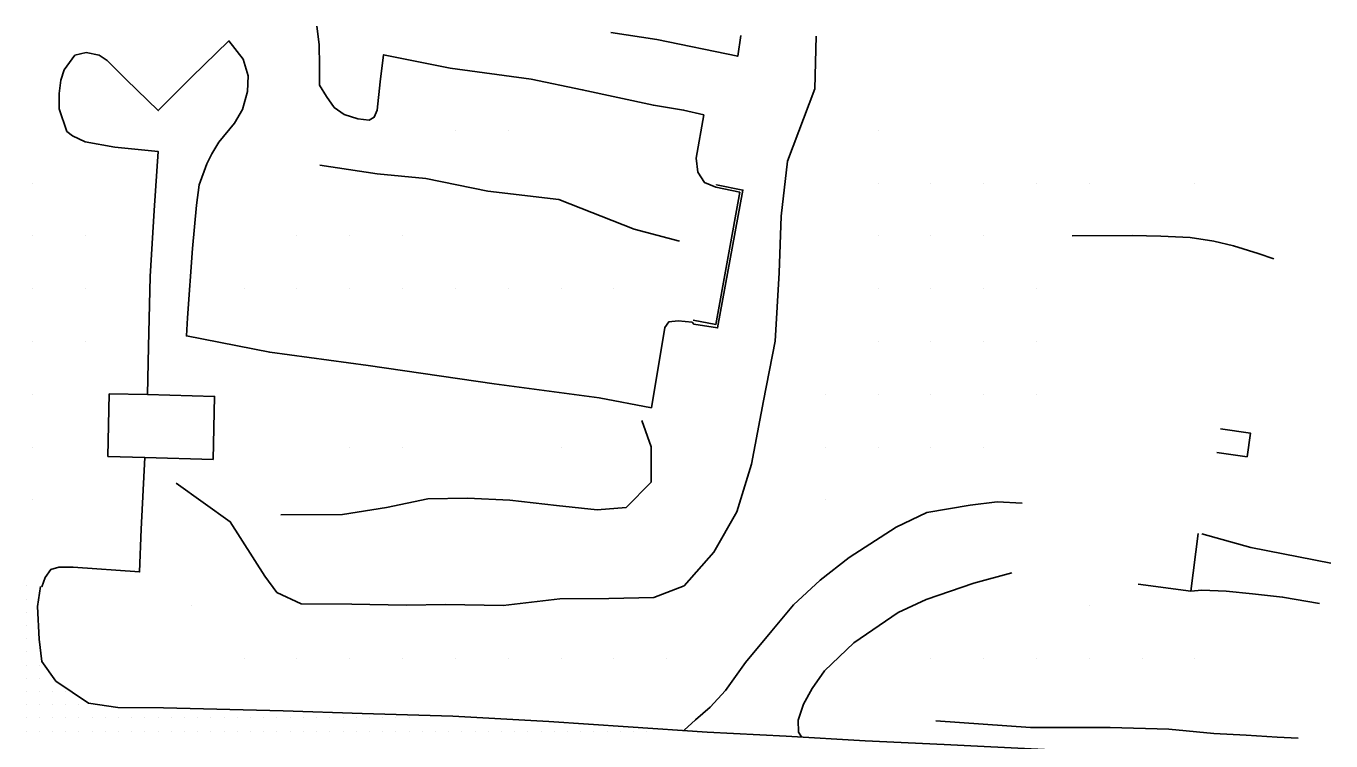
# Model space of a CAD drawing. Extents: x 1762120 to 1766775, y 709485 to 712965.
# Drawn here: x 1764253.8 to 1764500.8, y 711549.4 to 711684.8 of the extents above; entities that cross this region are included whole.
import ezdxf

# ---------------------------------------------------------------- set-up
doc = ezdxf.new("R2010")
doc.units = 0
for name, color, linetype in [('Exist DTM QL2 LIDAR Elevation Point', 7, 'Continuous'), ('Exist DTM Scan Elevation Point', 7, 'Continuous'), ('Exist Roads EOP', 7, 'Continuous'), ('PH Exist DTM Breakline', 7, 'Continuous')]:
    doc.layers.add(name, color=color, linetype=linetype)

msp = doc.modelspace()

# ---------------------------------------------------------------- linework, layer by layer
at = {"layer": 'Exist DTM QL2 LIDAR Elevation Point'}
for p, q in [((1764335.03, 711665.05), (1764335.03, 711665.05)), ((1764345.03, 711665.05), (1764345.03, 711665.05)), ((1764415.04, 711665.05), (1764415.04, 711665.05)), ((1764255.02, 711655.05), (1764255.02, 711655.05)), ((1764415.04, 711655.05), (1764415.04, 711655.05)), ((1764425.04, 711655.05), (1764425.04, 711655.05)), ((1764435.04, 711655.05), (1764435.04, 711655.05)), ((1764445.04, 711655.05), (1764445.04, 711655.05)), ((1764455.04, 711655.05), (1764455.04, 711655.05)), ((1764475.05, 711655.05), (1764475.05, 711655.05)), ((1764255.02, 711645.05), (1764255.02, 711645.05)), ((1764265.02, 711645.05), (1764265.02, 711645.05)), ((1764305.02, 711645.05), (1764305.02, 711645.05)), ((1764315.02, 711645.05), (1764315.02, 711645.05)), ((1764325.03, 711645.05), (1764325.03, 711645.05)), ((1764415.04, 711645.05), (1764415.04, 711645.05)), ((1764425.04, 711645.05), (1764425.04, 711645.05)), ((1764435.04, 711645.05), (1764435.04, 711645.05)), ((1764255.02, 711635.04), (1764255.02, 711635.04)), ((1764265.02, 711635.04), (1764265.02, 711635.04)), ((1764295.02, 711635.04), (1764295.02, 711635.04)), ((1764305.02, 711635.04), (1764305.02, 711635.04)), ((1764315.02, 711635.04), (1764315.02, 711635.04)), ((1764325.03, 711635.04), (1764325.03, 711635.04)), ((1764335.03, 711635.04), (1764335.03, 711635.04)), ((1764345.03, 711635.04), (1764345.03, 711635.04)), ((1764355.03, 711635.04), (1764355.03, 711635.04)), ((1764365.03, 711635.04), (1764365.03, 711635.04)), ((1764415.04, 711635.04), (1764415.04, 711635.04)), ((1764425.04, 711635.04), (1764425.04, 711635.04)), ((1764435.04, 711635.04), (1764435.04, 711635.04)), ((1764445.04, 711635.04), (1764445.04, 711635.04)), ((1764255.02, 711625.04), (1764255.02, 711625.04)), ((1764265.02, 711625.04), (1764265.02, 711625.04)), ((1764415.04, 711625.04), (1764415.04, 711625.04)), ((1764425.04, 711625.04), (1764425.04, 711625.04)), ((1764435.04, 711625.04), (1764435.04, 711625.04)), ((1764445.04, 711625.04), (1764445.04, 711625.04)), ((1764255.02, 711615.04), (1764255.02, 711615.04)), ((1764405.04, 711615.04), (1764405.04, 711615.04)), ((1764415.04, 711615.04), (1764415.04, 711615.04)), ((1764425.04, 711615.04), (1764425.04, 711615.04)), ((1764435.04, 711615.04), (1764435.04, 711615.04)), ((1764445.04, 711615.04), (1764445.04, 711615.04)), ((1764255.02, 711605.04), (1764255.02, 711605.04)), ((1764315.02, 711605.04), (1764315.02, 711605.04)), ((1764325.03, 711605.04), (1764325.03, 711605.04)), ((1764355.03, 711605.04), (1764355.03, 711605.04)), ((1764405.04, 711605.04), (1764405.04, 711605.04)), ((1764415.04, 711605.04), (1764415.04, 711605.04)), ((1764425.04, 711605.04), (1764425.04, 711605.04)), ((1764435.04, 711605.04), (1764435.04, 711605.04)), ((1764255.02, 711595.04), (1764255.02, 711595.04)), ((1764405.04, 711595.04), (1764405.04, 711595.04)), ((1764285.02, 711575.04), (1764285.02, 711575.04)), ((1764455.04, 711575.04), (1764455.04, 711575.04)), ((1764295.02, 711565.03), (1764295.02, 711565.03)), ((1764305.02, 711565.03), (1764305.02, 711565.03)), ((1764315.02, 711565.03), (1764315.02, 711565.03)), ((1764325.03, 711565.03), (1764325.03, 711565.03)), ((1764335.03, 711565.03), (1764335.03, 711565.03)), ((1764345.03, 711565.03), (1764345.03, 711565.03)), ((1764355.03, 711565.03), (1764355.03, 711565.03)), ((1764365.03, 711565.03), (1764365.03, 711565.03)), ((1764375.03, 711565.03), (1764375.03, 711565.03)), ((1764425.04, 711565.03), (1764425.04, 711565.03)), ((1764435.04, 711565.03), (1764435.04, 711565.03)), ((1764445.04, 711565.03), (1764445.04, 711565.03)), ((1764455.04, 711565.03), (1764455.04, 711565.03)), ((1764465.04, 711565.03), (1764465.04, 711565.03)), ((1764475.05, 711565.03), (1764475.05, 711565.03))]:
    msp.add_line(p, q, dxfattribs=at)
at = {"layer": 'Exist DTM Scan Elevation Point'}
for p, q in [((1764253.75, 711578.75), (1764253.75, 711578.75)), ((1764253.75, 711576.25), (1764253.75, 711576.25)), ((1764253.75, 711573.75), (1764253.75, 711573.75)), ((1764253.75, 711571.25), (1764253.75, 711571.25)), ((1764253.75, 711568.75), (1764253.75, 711568.75)), ((1764253.75, 711566.25), (1764253.75, 711566.25)), ((1764253.75, 711563.75), (1764253.75, 711563.75)), ((1764256.25, 711563.75), (1764256.25, 711563.75)), ((1764253.75, 711561.25), (1764253.75, 711561.25)), ((1764256.25, 711561.25), (1764256.25, 711561.25)), ((1764253.75, 711558.75), (1764253.75, 711558.75)), ((1764256.25, 711558.75), (1764256.25, 711558.75)), ((1764258.75, 711558.75), (1764258.75, 711558.75)), ((1764261.25, 711558.75), (1764261.25, 711558.75)), ((1764253.75, 711556.25), (1764253.75, 711556.25)), ((1764256.25, 711556.25), (1764256.25, 711556.25)), ((1764258.75, 711556.25), (1764258.75, 711556.25)), ((1764261.25, 711556.25), (1764261.25, 711556.25)), ((1764263.75, 711556.25), (1764263.75, 711556.25)), ((1764253.75, 711553.75), (1764253.75, 711553.75)), ((1764256.25, 711553.75), (1764256.25, 711553.75)), ((1764258.75, 711553.75), (1764258.75, 711553.75)), ((1764261.25, 711553.75), (1764261.25, 711553.75)), ((1764263.75, 711553.75), (1764263.75, 711553.75)), ((1764266.25, 711553.75), (1764266.25, 711553.75)), ((1764268.75, 711553.75), (1764268.75, 711553.75)), ((1764271.25, 711553.75), (1764271.25, 711553.75)), ((1764273.75, 711553.75), (1764273.75, 711553.75)), ((1764276.25, 711553.75), (1764276.25, 711553.75)), ((1764278.75, 711553.75), (1764278.75, 711553.75)), ((1764281.25, 711553.75), (1764281.25, 711553.75)), ((1764283.75, 711553.75), (1764283.75, 711553.75)), ((1764286.25, 711553.75), (1764286.25, 711553.75)), ((1764288.75, 711553.75), (1764288.75, 711553.75)), ((1764291.25, 711553.75), (1764291.25, 711553.75)), ((1764293.75, 711553.75), (1764293.75, 711553.75)), ((1764296.25, 711553.75), (1764296.25, 711553.75)), ((1764298.75, 711553.75), (1764298.75, 711553.75)), ((1764301.25, 711553.75), (1764301.25, 711553.75)), ((1764303.75, 711553.75), (1764303.75, 711553.75)), ((1764306.25, 711553.75), (1764306.25, 711553.75)), ((1764308.75, 711553.75), (1764308.75, 711553.75)), ((1764311.25, 711553.75), (1764311.25, 711553.75)), ((1764313.75, 711553.75), (1764313.75, 711553.75)), ((1764316.25, 711553.75), (1764316.25, 711553.75)), ((1764318.75, 711553.75), (1764318.75, 711553.75)), ((1764321.25, 711553.75), (1764321.25, 711553.75)), ((1764323.75, 711553.75), (1764323.75, 711553.75)), ((1764326.25, 711553.75), (1764326.25, 711553.75)), ((1764253.75, 711551.25), (1764253.75, 711551.25)), ((1764256.25, 711551.25), (1764256.25, 711551.25)), ((1764258.75, 711551.25), (1764258.75, 711551.25)), ((1764261.25, 711551.25), (1764261.25, 711551.25)), ((1764263.75, 711551.25), (1764263.75, 711551.25)), ((1764266.25, 711551.25), (1764266.25, 711551.25)), ((1764268.75, 711551.25), (1764268.75, 711551.25)), ((1764271.25, 711551.25), (1764271.25, 711551.25)), ((1764273.75, 711551.25), (1764273.75, 711551.25)), ((1764276.25, 711551.25), (1764276.25, 711551.25)), ((1764278.75, 711551.25), (1764278.75, 711551.25)), ((1764281.25, 711551.25), (1764281.25, 711551.25)), ((1764283.75, 711551.25), (1764283.75, 711551.25)), ((1764286.25, 711551.25), (1764286.25, 711551.25)), ((1764288.75, 711551.25), (1764288.75, 711551.25)), ((1764291.25, 711551.25), (1764291.25, 711551.25)), ((1764293.75, 711551.25), (1764293.75, 711551.25)), ((1764296.25, 711551.25), (1764296.25, 711551.25)), ((1764298.75, 711551.25), (1764298.75, 711551.25)), ((1764301.25, 711551.25), (1764301.25, 711551.25)), ((1764303.75, 711551.25), (1764303.75, 711551.25)), ((1764306.25, 711551.25), (1764306.25, 711551.25)), ((1764308.75, 711551.25), (1764308.75, 711551.25)), ((1764311.25, 711551.25), (1764311.25, 711551.25)), ((1764313.75, 711551.25), (1764313.75, 711551.25)), ((1764316.25, 711551.25), (1764316.25, 711551.25)), ((1764318.75, 711551.25), (1764318.75, 711551.25)), ((1764321.25, 711551.25), (1764321.25, 711551.25)), ((1764323.75, 711551.25), (1764323.75, 711551.25)), ((1764326.25, 711551.25), (1764326.25, 711551.25)), ((1764328.75, 711551.25), (1764328.75, 711551.25)), ((1764331.25, 711551.25), (1764331.25, 711551.25)), ((1764333.75, 711551.25), (1764333.75, 711551.25)), ((1764336.25, 711551.25), (1764336.25, 711551.25)), ((1764338.75, 711551.25), (1764338.75, 711551.25)), ((1764341.25, 711551.25), (1764341.25, 711551.25)), ((1764343.75, 711551.25), (1764343.75, 711551.25)), ((1764346.25, 711551.25), (1764346.25, 711551.25)), ((1764348.75, 711551.25), (1764348.75, 711551.25)), ((1764351.25, 711551.25), (1764351.25, 711551.25)), ((1764353.75, 711551.25), (1764353.75, 711551.25)), ((1764356.25, 711551.25), (1764356.25, 711551.25)), ((1764358.75, 711551.25), (1764358.75, 711551.25)), ((1764361.25, 711551.25), (1764361.25, 711551.25)), ((1764363.75, 711551.25), (1764363.75, 711551.25)), ((1764366.25, 711551.25), (1764366.25, 711551.25)), ((1764368.75, 711551.25), (1764368.75, 711551.25)), ((1764371.25, 711551.25), (1764371.25, 711551.25))]:
    msp.add_line(p, q, dxfattribs=at)
at = {"layer": 'Exist Roads EOP'}
msp.add_lwpolyline([(1764466.83, 711546.35), (1764459.97, 711546.86), (1764446.55, 711547.79), (1764427.58, 711548.73), (1764412.6, 711549.42), (1764397.65, 711550.29), (1764382.67, 711551.05), (1764367.71, 711552.05), (1764352.74, 711553.07), (1764334.52, 711554.06), (1764317.4, 711554.61), (1764302.41, 711555.1), (1764279.78, 711555.66), (1764271.09, 711555.72), (1764265.59, 711556.55), (1764259.41, 711560.74), (1764256.76, 711564.43), (1764256.21, 711568.66), (1764255.93, 711574.87), (1764256.47, 711578.62)], dxfattribs=at)
at = {"layer": 'PH Exist DTM Breakline'}
for p, q in [((1764269.5, 711615.15), (1764276.74, 711614.97)), ((1764269.2, 711603.24), (1764276.23, 711603.05))]:
    msp.add_line(p, q, dxfattribs=at)
for points in [[(1764308.79, 711684.76), (1764309.23, 711681.25), (1764309.29, 711677.22), (1764309.27, 711673.56), (1764310.62, 711671.41), (1764312.06, 711669.36), (1764313.95, 711668.05), (1764316.53, 711667.21), (1764318.72, 711666.94), (1764319.68, 711667.49), (1764320.2, 711668.82), (1764320.8, 711674.19), (1764321.42, 711679.33), (1764334.01, 711676.82), (1764349.38, 711674.69), (1764359.03, 711672.71), (1764372.51, 711669.76), (1764378.24, 711668.86), (1764382.05, 711667.94), (1764380.6, 711659.75), (1764380.95, 711657.09), (1764382.17, 711655.17), (1764384.36, 711654.23)], [(1764261.47, 711664.82), (1764260, 711669.07), (1764260, 711672.02), (1764260.35, 711674.55), (1764260.98, 711676.51), (1764263, 711679.26), (1764265.11, 711679.75), (1764267.56, 711679.28), (1764269.1, 711678.26), (1764272.72, 711674.63), (1764278.76, 711668.76), (1764285.05, 711675.1), (1764292.15, 711681.96), (1764294.85, 711678.52), (1764295.8, 711675.37), (1764295.68, 711672.38), (1764294.71, 711668.96), (1764293.21, 711666.41), (1764290.25, 711662.81), (1764288.89, 711660.56)], [(1764282.17, 711598.22), (1764292.41, 711590.89), (1764298.95, 711580.58), (1764301.23, 711577.52), (1764305.84, 711575.34), (1764315.42, 711575.29), (1764325.69, 711575.1), (1764333.23, 711575.21), (1764344.07, 711575.05), (1764354.79, 711576.32), (1764364.11, 711576.39), (1764372.62, 711576.54), (1764378.31, 711578.75), (1764383.94, 711585.13), (1764388.34, 711592.81), (1764391.1, 711601.83), (1764393.39, 711613.78), (1764395.55, 711625.08), (1764396.34, 711638.07), (1764396.69, 711648.79), (1764397.9, 711659.16), (1764403.09, 711672.89), (1764403.31, 711682.86)], [(1764389.09, 711683.01), (1764388.5, 711679.05), (1764373.18, 711682.22), (1764364.48, 711683.55)], [(1764261.47, 711664.82), (1764262.51, 711663.97), (1764264.92, 711662.82), (1764270.55, 711661.85), (1764278.78, 711661.01), (1764277.97, 711649.86), (1764277.23, 711637.36), (1764276.9, 711624.02), (1764276.74, 711614.97)], [(1764288.89, 711660.56), (1764287.99, 711658.67), (1764286.54, 711654.7), (1764285.99, 711650.85), (1764285.26, 711642.65), (1764284.28, 711629.52), (1764284.11, 711626.1), (1764299.87, 711622.99), (1764318.49, 711620.49), (1764342.34, 711617.01), (1764362.27, 711614.34), (1764372.13, 711612.5), (1764374.65, 711627.67), (1764375.43, 711628.75), (1764377.22, 711628.92), (1764379.86, 711628.67)], [(1764309.38, 711658.4), (1764320.19, 711656.81), (1764329.41, 711655.92), (1764341.18, 711653.49), (1764354.6, 711651.92), (1764368.87, 711646.29), (1764377.43, 711644.01)], [(1764379.86, 711628.67), (1764380.15, 711628.34), (1764384.68, 711627.61), (1764389.47, 711653.71), (1764384.49, 711654.73), (1764384.48, 711654.74)], [(1764380.03, 711629.06), (1764384.35, 711628.28), (1764388.87, 711653.29), (1764384.36, 711654.23)], [(1764451.81, 711645.02), (1764463.15, 711645.1), (1764468.6, 711644.97), (1764474.16, 711644.75), (1764478.61, 711644.02), (1764482.36, 711643.15), (1764487.02, 711641.69), (1764489.98, 711640.71)], [(1764269.2, 711603.24), (1764269.5, 711615.15)], [(1764276.74, 711614.97), (1764289.45, 711614.64), (1764289.14, 711602.7), (1764276.23, 711603.05)], [(1764301.95, 711592.19), (1764313.68, 711592.27), (1764321.98, 711593.57), (1764329.84, 711595.27), (1764337.3, 711595.39), (1764345.31, 711595.02), (1764354.18, 711593.96), (1764361.88, 711593.18), (1764367.39, 711593.61), (1764372.12, 711598.42), (1764372.08, 711605.1), (1764370.34, 711610.09)], [(1764479.87, 711608.5), (1764485.59, 711607.65), (1764484.93, 711603.21), (1764479.21, 711604.04)], [(1764276.23, 711603.05), (1764275.52, 711589.52), (1764275.25, 711581.4), (1764262.67, 711582.33), (1764259.93, 711582.33), (1764258.43, 711581.84), (1764257.38, 711580.37), (1764256.76, 711578.55)], [(1764378.31, 711551.45), (1764380.46, 711553.41), (1764383.27, 711555.77), (1764386.17, 711558.95), (1764389.98, 711564.23), (1764394.97, 711570.25), (1764399.05, 711575.18), (1764404.09, 711579.85), (1764409.61, 711584.12), (1764418.46, 711589.85), (1764424.3, 711592.63), (1764432.49, 711594.03), (1764437.6, 711594.69), (1764442.33, 711594.43)], [(1764464.29, 711579.07), (1764474.24, 711577.75), (1764475.68, 711588.68)], [(1764476.35, 711588.61), (1764485.64, 711586.04), (1764500.79, 711583.07)], [(1764400.56, 711550.18), (1764399.97, 711551.03), (1764399.95, 711553.31), (1764400.94, 711556.33), (1764402.56, 711559.32), (1764404.93, 711562.67), (1764410.44, 711567.99), (1764418.88, 711573.71), (1764424.14, 711576.16), (1764433.16, 711579.29), (1764440.39, 711581.25)], [(1764474.24, 711577.75), (1764476.35, 711577.95), (1764480.98, 711577.78), (1764485.95, 711577.24), (1764491.65, 711576.65), (1764498.62, 711575.41)], [(1764425.98, 711553.19), (1764443.93, 711551.96), (1764459.01, 711551.93), (1764470.13, 711551.6), (1764478.64, 711550.79), (1764484.77, 711550.46), (1764490.63, 711550.1), (1764494.6, 711549.95)]]:
    msp.add_lwpolyline(points, dxfattribs=at)

doc.saveas('drawing.dxf')
